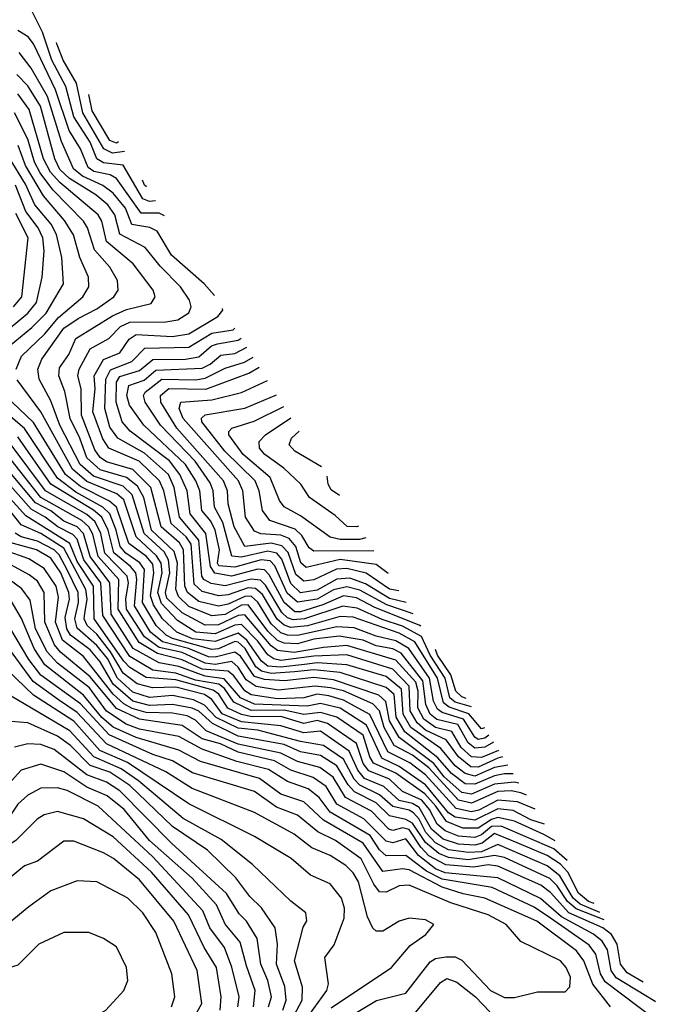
# Model space of a CAD drawing. Extents: x 1308313 to 1441400, y 959662 to 1036319.
# Tile 579 of 656: x 1424911 to 1426898, y 977413 to 980408. Entities that reach past the tile are written whole.
import ezdxf

# ---------------------------------------------------------------- set-up
doc = ezdxf.new("R2010")
doc.units = 0

msp = doc.modelspace()

# ---------------------------------------------------------------- linework, layer by layer
at = {"layer": '0CON10XD'}
for points in [[(1425323.1, 979857.1), (1425305, 979855.6), (1425285, 979863.5), (1425225.4, 979965.4), (1425165, 979972.3), (1425145, 979984.6), (1425125, 980035.2), (1425075, 980113), (1425050.6, 980205), (1425007.9, 980285), (1424980.2, 980370.2), (1424946.9, 980436.9)], [(1425351.4, 979811.7), (1425335, 979819.9), (1425279.7, 979819.7), (1425204.8, 979925), (1425186.1, 979936.1), (1425136.2, 979946.2), (1425118.6, 979958.6), (1425095, 980015.2), (1425060.8, 980070.8), (1425019.9, 980195), (1424952.4, 980335), (1424935.8, 980355.8), (1424905, 980375.5)], [(1425229.1, 980007.6), (1425192.6, 980002.6), (1425166, 980015), (1425102.3, 980125), (1425083.1, 980215), (1425043.1, 980285), (1425023, 980335), (1425022.1, 980339.3)], [(1425502.7, 979569.3), (1425472, 979605), (1425371.8, 979691.8), (1425329.1, 979765), (1425306.5, 979776.5), (1425251.2, 979785), (1425232.3, 979835), (1425195, 979880.6), (1425163.8, 979903.8), (1425101.8, 979931.8), (1425074.2, 979955), (1425037.4, 980037.4), (1424995, 980174.8), (1424945, 980260.9), (1424908.6, 980308.6)], [(1426337.7, 978231.5), (1426325, 978221.9), (1426305, 978218.7), (1426295, 978225.3), (1426260.2, 978280.2), (1426195, 978300.1), (1426180.9, 978310.9), (1426169.4, 978335), (1426157.4, 978405), (1426094.3, 978495), (1426055, 978518.6), (1425995, 978532.4), (1425927.6, 978557.6), (1425875, 978561.4), (1425755, 978534.7), (1425725, 978535.2), (1425705, 978543), (1425675, 978570.3), (1425635, 978636.4), (1425615, 978654), (1425595, 978653.3), (1425545, 978630), (1425515, 978623.7), (1425455, 978638), (1425421.3, 978665), (1425413.1, 978685), (1425409.2, 978795), (1425396.6, 978816.6), (1425340.7, 978865), (1425308.9, 978985), (1425255, 979040.2), (1425175, 979063.3), (1425155, 979075.9), (1425139.2, 979099.2), (1425098.4, 979205), (1425097, 979285), (1425087.4, 979325), (1425091.5, 979345), (1425125, 979407), (1425181.2, 979438.8), (1425217.5, 979475), (1425245, 979488.2), (1425355, 979488.6), (1425391.8, 979495), (1425425, 979516.2), (1425431.9, 979535), (1425427.4, 979555), (1425399.8, 979595), (1425337.9, 979657.9), (1425292.2, 979715), (1425215, 979756.2), (1425199.8, 979815), (1425178.1, 979845), (1425141.9, 979875), (1425062.1, 979925), (1425033, 979953), (1425017.3, 979985), (1424973.8, 980145), (1424935, 980207), (1424901.4, 980241.4)], [(1426351.2, 978209.9), (1426325, 978194.7), (1426295, 978192.2), (1426275, 978208), (1426243.4, 978263.4), (1426179.2, 978279.2), (1426158.6, 978295), (1426145.6, 978325), (1426136.8, 978396.8), (1426071, 978481), (1426045, 978494.5), (1425995, 978503.7), (1425955, 978520.1), (1425882.5, 978532.5), (1425805, 978523.1), (1425755, 978509.6), (1425715, 978511.5), (1425695, 978519.8), (1425665, 978547.9), (1425605, 978628.3), (1425585, 978627.2), (1425535, 978598.8), (1425495, 978594), (1425425, 978623), (1425393.4, 978653.5), (1425385.4, 978675.3), (1425390.1, 978755), (1425380.2, 978790.2), (1425311.1, 978855), (1425288.4, 978955), (1425269, 978989), (1425235, 979015.2), (1425155, 979038.5), (1425114.8, 979074.8), (1425093.8, 979135), (1425063.7, 979195), (1425047.3, 979277.3), (1425029.1, 979325), (1425031.2, 979348.8), (1425060.1, 979389.9), (1425081.7, 979438.3), (1425193.2, 979506.8), (1425235, 979526.5), (1425310, 979545), (1425322.5, 979565), (1425316.5, 979585), (1425255.9, 979665.9), (1425175, 979733.7), (1425160.6, 979795), (1425148.8, 979815), (1425032.6, 979912.6), (1425004.1, 979944.1), (1424983.3, 979985), (1424939.1, 980135), (1424905, 980183)], [(1425211.2, 980036.3), (1425205, 980033), (1425185, 980040.3), (1425131.4, 980131.4), (1425120.9, 980181)], [(1426366.8, 978184.8), (1426315, 978163.5), (1426285, 978165.7), (1426253.5, 978193.5), (1426225, 978243), (1426175, 978255.1), (1426139.7, 978279.7), (1426121.3, 978315), (1426122, 978365), (1426115, 978392.8), (1426055, 978460), (1425905, 978504), (1425835, 978497.7), (1425745, 978483.4), (1425695, 978489.1), (1425675, 978503.5), (1425595, 978597.6), (1425575, 978596), (1425515, 978567), (1425475, 978566.2), (1425405, 978603.3), (1425358.3, 978648.3), (1425354.3, 978665), (1425367.3, 978725), (1425363.5, 978765), (1425349.6, 978789.6), (1425288.7, 978845), (1425252.4, 978962.4), (1425225, 978988.9), (1425135, 979019.6), (1425094.4, 979055), (1425032.2, 979175), (1425005, 979248.2), (1424969.7, 979315), (1424966.1, 979345), (1424978, 979375), (1425045, 979470), (1425088.8, 979498.8), (1425145, 979528.1), (1425197.2, 979565), (1425210.2, 979585), (1425207.7, 979615), (1425184.4, 979655), (1425138.1, 979708.1), (1425117, 979775), (1425104.9, 979795), (1425010.9, 979890.9), (1424972.4, 979942.4), (1424955.2, 979975), (1424935.2, 980045.2), (1424894.3, 980125)], [(1424899.8, 979345), (1424916.1, 979385), (1424987.3, 979452.7), (1425028.1, 979501.9), (1425102.4, 979565), (1425120.6, 979595), (1425119.6, 979625), (1425093.7, 979685), (1425074, 979754), (1425047, 979797), (1424982.5, 979872.5), (1424928, 979965), (1424905.6, 980025.6)], [(1424878.6, 979415), (1424947.9, 979472.1), (1424991.4, 979515), (1425043.3, 979605), (1425038.8, 979685), (1425022.6, 979755), (1425006.4, 979786.4), (1424956.8, 979845), (1424928.1, 979908.1), (1424878.7, 979988.7)], [(1424851.3, 979445), (1424934.9, 979515.1), (1424961.8, 979548.2), (1424978.7, 979625), (1424984.6, 979705.4), (1424980.6, 979745), (1424966.8, 979775), (1424929.6, 979825), (1424897.5, 979905)], [(1425296.3, 979899.9), (1425290.5, 979905), (1425283.6, 979920.4)], [(1424891.8, 979535), (1424917.1, 979565), (1424936.2, 979745), (1424898.3, 979818.3)], [(1426323.8, 978253.9), (1426315, 978251), (1426276.8, 978296.8), (1426216.7, 978316.8), (1426199.4, 978329.4), (1426181.2, 978405), (1426112, 978515), (1426065, 978541.8), (1425925, 978590.6), (1425885, 978592.9), (1425785.5, 978564.5), (1425735, 978559), (1425715, 978565.7), (1425694.1, 978584.1), (1425649, 978659), (1425627.9, 978677.9), (1425605, 978679.6), (1425545, 978658.6), (1425515.7, 978655.7), (1425465, 978668.1), (1425440.9, 978690.9), (1425432.4, 978812.4), (1425416.4, 978835), (1425371.3, 978875), (1425348.4, 978975), (1425335.7, 979005), (1425274, 979065), (1425181.5, 979105), (1425163.4, 979133.4), (1425132.9, 979215), (1425140.1, 979285), (1425136.9, 979325), (1425165, 979374.2), (1425215.2, 979395), (1425243.3, 979436.7), (1425265, 979450), (1425375.5, 979444.5), (1425425, 979452.4), (1425513.3, 979505), (1425528.6, 979525), (1425527.5, 979529.6)], [(1426284.2, 978317.3), (1426235, 978332.1), (1426218.4, 978345), (1426204.5, 978405), (1426159, 978475), (1426132.1, 978532.1), (1426075, 978563), (1426012.9, 978582.9), (1425937.4, 978617.4), (1425893.6, 978623.6), (1425776.5, 978585), (1425742.1, 978582.1), (1425725, 978588.5), (1425707.6, 978605), (1425658.1, 978688.1), (1425642.8, 978702.8), (1425615, 978705.6), (1425535, 978686), (1425493.3, 978693.3), (1425470.5, 978705), (1425464.2, 978715), (1425455.7, 978825), (1425396.7, 978895), (1425380.4, 978985), (1425362.6, 979025), (1425289.9, 979089.9), (1425209.4, 979135), (1425185, 979168.4), (1425169.4, 979225), (1425172.2, 979315), (1425186.6, 979343.4), (1425251.7, 979368.3), (1425291, 979409), (1425425, 979411.8), (1425495, 979454.6), (1425559.5, 979465), (1425565.1, 979469.3)], [(1426131, 978562.7), (1426125, 978566.5), (1425990.2, 978620.2), (1425935, 978649.4), (1425895, 978655.3), (1425832.5, 978627.5), (1425765, 978606.3), (1425747, 978607), (1425715, 978634.9), (1425669.6, 978719.6), (1425655, 978734.9), (1425635, 978736), (1425555, 978714.7), (1425503.9, 978723.9), (1425491.3, 978745), (1425477, 978845), (1425429, 978905), (1425419.6, 978975), (1425397.7, 979025), (1425365.8, 979065.8), (1425246.8, 979156.8), (1425222.1, 979185), (1425204.1, 979244.1), (1425205.1, 979305), (1425215, 979322.4), (1425275, 979340.5), (1425315, 979374.7), (1425415, 979375.8), (1425455, 979382.5), (1425494.3, 979415.7), (1425511.8, 979421.8), (1425575, 979433.7), (1425584, 979439)], [(1426107.4, 978600.5), (1426027.5, 978627.5), (1425945, 978672.4), (1425905, 978682.8), (1425865, 978673.7), (1425815, 978645.1), (1425755, 978636.2), (1425723.7, 978663.7), (1425686.7, 978746.7), (1425672.1, 978762.1), (1425645, 978764.7), (1425565, 978742.7), (1425516.6, 978746.6), (1425512.2, 978755), (1425518, 978795), (1425504.9, 978854.9), (1425492.2, 978882.2), (1425464.3, 978915), (1425458, 978975), (1425446.6, 979005), (1425415.2, 979055.2), (1425288.4, 979175), (1425244.6, 979235), (1425236.3, 979265), (1425242.9, 979295), (1425288.6, 979311.4), (1425325, 979341.6), (1425465, 979348.1), (1425490.2, 979359.8), (1425522.7, 979387.3), (1425565, 979393.1), (1425601.1, 979411.7)], [(1426085.8, 978635.1), (1426035, 978647.5), (1425962.3, 978692.3), (1425915, 978709.5), (1425875, 978706), (1425815, 978672.2), (1425765, 978664.9), (1425735, 978693.3), (1425707.4, 978767.4), (1425692.5, 978785), (1425665, 978791.2), (1425585, 978772.5), (1425555.7, 978775.7), (1425528.4, 978878.4), (1425502.9, 978925), (1425499.1, 978975), (1425489.5, 978999.5), (1425444.2, 979065), (1425338.3, 979175), (1425292.3, 979245), (1425286.6, 979265), (1425292.3, 979275), (1425343.2, 979315), (1425445, 979312.7), (1425475, 979317.3), (1425535, 979347.9), (1425593.9, 979366.1), (1425620.1, 979381.3)], [(1426063.7, 978670.5), (1426035, 978675.4), (1425964.7, 978724.7), (1425905, 978738.4), (1425874.1, 978736), (1425805, 978703.9), (1425775, 978699.8), (1425750, 978720), (1425726.9, 978786.9), (1425707.9, 978807.9), (1425675, 978815.8), (1425595, 978805.4), (1425563, 978865), (1425544.4, 978935), (1425542.9, 978975), (1425530.7, 979005), (1425388.6, 979165), (1425340, 979245), (1425338.6, 979265), (1425364.1, 979285.9), (1425476.2, 979283.8), (1425607.1, 979332.9), (1425638.7, 979351.5)], [(1426378.9, 978165.5), (1426365, 978161.8), (1426305, 978133.9), (1426283, 978135), (1426245, 978165.3), (1426207.4, 978217.4), (1426145, 978246.6), (1426119, 978269), (1426098, 978305), (1426095, 978380.6), (1426045, 978431.8), (1425905, 978476), (1425805, 978471.5), (1425705, 978459), (1425683.3, 978463.3), (1425665, 978476.3), (1425635, 978517.2), (1425585, 978568.3), (1425565, 978565.9), (1425505, 978539.8), (1425446.4, 978545), (1425390.2, 978580.2), (1425342.2, 978632.2), (1425331.1, 978665), (1425344.1, 978725), (1425340.9, 978755), (1425327.1, 978777.1), (1425265.1, 978835), (1425227.4, 978947.4), (1425206.1, 978966.1), (1425115, 979003.3), (1425071.1, 979041.1), (1424974.8, 979214.8), (1424902.5, 979312.5)], [(1426030.7, 978723.5), (1425995, 978750.6), (1425885, 978766.1), (1425781.5, 978741.5), (1425765.6, 978755.6), (1425750.8, 978805), (1425730.2, 978830.2), (1425705, 978840.4), (1425644, 978844), (1425625, 978852.1), (1425596.9, 978895), (1425588.7, 978975), (1425575.6, 979005), (1425408.2, 979195), (1425395.1, 979225), (1425400.3, 979245), (1425495, 979251.4), (1425585, 979273.8), (1425664.1, 979310.7)], [(1426394.7, 978140.2), (1426355, 978132.8), (1426295, 978106.6), (1426265, 978115), (1426235, 978137.7), (1426191.3, 978191.3), (1426100.2, 978255), (1426076.9, 978295), (1426071.4, 978371.4), (1426025, 978409.8), (1425905, 978445.5), (1425815, 978451.4), (1425776.8, 978446.8), (1425705, 978438.6), (1425665, 978441.8), (1425646.4, 978456.4), (1425600.9, 978520.9), (1425575, 978542.2), (1425505, 978516.5), (1425435.8, 978525), (1425388, 978545), (1425345, 978585.1), (1425317.7, 978627.7), (1425308, 978655), (1425318.8, 978725), (1425315, 978751.2), (1425295.8, 978775), (1425242.8, 978815), (1425205.4, 978925.4), (1425183.8, 978943.8), (1425095, 978988.2), (1425050.1, 979025), (1424952.6, 979182.6), (1424866.6, 979265)], [(1425987.9, 978792), (1425805, 978791.5), (1425791.2, 978801.2), (1425768.7, 978838.7), (1425748.6, 978858.6), (1425670.8, 978885), (1425648.7, 978915), (1425638.4, 978975), (1425626.2, 979005), (1425534, 979095), (1425464.5, 979185), (1425463.7, 979196.3), (1425474.2, 979205.8), (1425595, 979225.9), (1425691.2, 979267.3)], [(1426411, 978114.2), (1426385, 978113.6), (1426355, 978107.8), (1426295, 978082.2), (1426265, 978082.9), (1426223.4, 978115), (1426182.5, 978162.5), (1426082, 978242), (1426055.9, 978285.9), (1426049.4, 978355), (1426025, 978376.8), (1425885, 978422.2), (1425805, 978430.5), (1425746.4, 978423.6), (1425675, 978419.4), (1425645.7, 978425.7), (1425628.9, 978438.9), (1425596.1, 978495), (1425575, 978514.6), (1425565, 978516.1), (1425515, 978493.7), (1425495, 978492), (1425375.7, 978525.7), (1425355.8, 978535.8), (1425325.6, 978565), (1425284.1, 978635), (1425290.1, 978735), (1425275.9, 978756), (1425233.5, 978785), (1425216, 978805), (1425204.4, 978855), (1425184.4, 978905), (1425163.6, 978925), (1425081.1, 978971.1), (1425025, 979012.9), (1424925, 979164.9), (1424855, 979223.8)], [(1425963.1, 978831.7), (1425943.7, 978826.3), (1425885, 978826.5), (1425855, 978834), (1425765, 978898.6), (1425715, 978925.8), (1425701, 978945), (1425672.5, 979015), (1425590.4, 979085), (1425547, 979145), (1425546.7, 979155), (1425555.4, 979165), (1425623.3, 979186.7), (1425713.4, 979231.8)], [(1425940.8, 978867.5), (1425935, 978865.1), (1425906.5, 978866.5), (1425870.1, 978900.1), (1425792.1, 978955), (1425765.3, 978995), (1425713.7, 979043.7), (1425656.3, 979085), (1425639.8, 979105), (1425639.2, 979125), (1425658.1, 979145), (1425735.1, 979196.9)], [(1425828.3, 979047.7), (1425747.1, 979095), (1425729.7, 979115), (1425737.4, 979135), (1425760.3, 979156.6)], [(1426451.8, 978048.7), (1426435, 978055.7), (1426405, 978061.6), (1426365, 978059.8), (1426285, 978024.5), (1426245, 978033.3), (1426155, 978131.9), (1426105, 978170.1), (1426049.5, 978199.5), (1426019.3, 978255), (1426004.6, 978305), (1425985, 978326.4), (1425895, 978365.8), (1425855.9, 978375.9), (1425809.5, 978380.5), (1425697.9, 978367.9), (1425629.6, 978379.6), (1425599.5, 978399.5), (1425575, 978438.5), (1425555.4, 978455.4), (1425505, 978446.9), (1425475, 978450.5), (1425405, 978482.8), (1425335, 978497.9), (1425290.3, 978530.3), (1425235.6, 978615), (1425233.5, 978645), (1425241.8, 978695), (1425237.7, 978715), (1425169.1, 978785), (1425157.5, 978845), (1425140.5, 978880.5), (1425115, 978902.3), (1424988.8, 978975), (1424885, 979115.1)], [(1426429, 978085.2), (1426415, 978088.1), (1426355, 978082.4), (1426285, 978052), (1426255, 978057.2), (1426201.6, 978105), (1426170.4, 978145), (1426064.7, 978224.7), (1426035.2, 978275), (1426024.2, 978334.2), (1426003.3, 978353.4), (1425865, 978400.2), (1425805, 978406.5), (1425716.4, 978396.4), (1425655, 978400.5), (1425625, 978410.1), (1425581.8, 978471.8), (1425565, 978484.2), (1425505, 978468.6), (1425485, 978470.2), (1425424, 978495), (1425345, 978515.1), (1425308.3, 978545), (1425259.4, 978625), (1425266.6, 978705), (1425263.3, 978725), (1425247.5, 978745), (1425196.4, 978786.4), (1425179.2, 978855), (1425159.9, 978895), (1425135, 978916.4), (1425005.3, 978995), (1424905, 979139)], [(1426478, 978006.7), (1426425, 978028.2), (1426365, 978033.2), (1426307.2, 978002.8), (1426285, 977998.2), (1426238.2, 978008.2), (1426145, 978111.1), (1426097, 978147), (1426030.2, 978180.2), (1425975, 978294.1), (1425895, 978337.9), (1425850.8, 978350.8), (1425815, 978356.2), (1425775.1, 978344.9), (1425695, 978342), (1425615, 978354), (1425595, 978366.1), (1425562, 978412), (1425545, 978425.9), (1425465, 978432.1), (1425405, 978461.1), (1425329.6, 978479.6), (1425273.6, 978513.6), (1425210.1, 978615), (1425211.6, 978705), (1425149.6, 978775), (1425132.5, 978842.5), (1425121.2, 978865), (1425099.1, 978885), (1424974.9, 978955), (1424873.7, 979083.7)], [(1426575.6, 977850.4), (1426535, 977885.2), (1426374.5, 977954.5), (1426345, 977953.7), (1426315, 977928.4), (1426295, 977920.2), (1426245, 977924.5), (1426205, 977940), (1426180.6, 977960.6), (1426157, 978005), (1426133.2, 978033.2), (1426075, 978059.5), (1426035, 978097.9), (1425972.4, 978122.4), (1425955.1, 978145), (1425935, 978205.7), (1425846.9, 978266.9), (1425815, 978276.3), (1425775, 978266.4), (1425705, 978287.9), (1425617.6, 978287.6), (1425585, 978294.6), (1425543.9, 978313.9), (1425516.3, 978356.3), (1425498.8, 978368.8), (1425385, 978400), (1425295, 978407.2), (1425245, 978437.4), (1425226.9, 978456.9), (1425137.5, 978585), (1425134.6, 978685), (1425085, 978759.6), (1425063.4, 978815), (1424928.7, 978898.7), (1424814.3, 979025)], [(1426538.7, 977909.5), (1426505, 977929.6), (1426415, 977969.6), (1426365, 977981), (1426345, 977974.8), (1426305, 977948.4), (1426258.7, 977948.7), (1426208.4, 977968.4), (1426175.9, 978015), (1426143.1, 978053.1), (1426055, 978115.8), (1425986.7, 978146.7), (1425975.2, 978165), (1425955, 978231.7), (1425875, 978285.9), (1425825, 978300.5), (1425775, 978294.7), (1425715, 978307.4), (1425615, 978306.4), (1425562.3, 978332.3), (1425533.7, 978373.7), (1425516.2, 978386.2), (1425445, 978399.1), (1425385, 978419.9), (1425315, 978429.5), (1425245, 978471), (1425163.2, 978595), (1425156.8, 978695), (1425105.2, 978765.2), (1425085, 978827.8), (1425072.1, 978842.1), (1425026.9, 978865), (1424988.4, 978895), (1424945, 978919.4), (1424833.9, 979043.9)], [(1426507.1, 977960.2), (1426465, 977973.3), (1426411.7, 978001.7), (1426365, 978007), (1426295, 977972.3), (1426235, 977981.5), (1426215, 977995.4), (1426145, 978080.7), (1426065, 978136.3), (1426011.6, 978161.6), (1425965, 978262.3), (1425885, 978313.8), (1425825, 978327.8), (1425785, 978319.7), (1425625, 978325.4), (1425582.3, 978345), (1425532.7, 978402.7), (1425475, 978410.6), (1425395, 978439.9), (1425335, 978451.4), (1425256.1, 978495), (1425189.1, 978599.1), (1425184.6, 978695), (1425124.8, 978775), (1425104.3, 978845), (1425085.1, 978865.1), (1425045, 978882.4), (1425005, 978914.2), (1424958.7, 978938.7), (1424886, 979026)], [(1425882.9, 978960.1), (1425858.3, 978978.3), (1425848.9, 978995), (1425846.1, 979019.1)], [(1426657.6, 977718.9), (1426641, 977725), (1426610.3, 977750.3), (1426577.4, 977815), (1426555, 977839.1), (1426515, 977865.7), (1426423.5, 977903.5), (1426355, 977932.4), (1426317.1, 977902.9), (1426295, 977896.5), (1426245, 977899.5), (1426198.5, 977915), (1426162.8, 977945), (1426125, 978011.6), (1426105, 978023.8), (1426065, 978032.9), (1426017.8, 978075), (1425959.1, 978099.1), (1425939, 978125), (1425912.6, 978182.6), (1425825, 978244), (1425775, 978238.2), (1425705, 978260.1), (1425585, 978272.1), (1425526.5, 978296.5), (1425495, 978339.6), (1425472.1, 978355), (1425385, 978377.9), (1425314.9, 978375.1), (1425267.5, 978387.5), (1425225, 978420.4), (1425186.4, 978485), (1425145, 978538.8), (1425115.3, 978565.3), (1425107, 978585), (1425108.3, 978601.7), (1425115.3, 978645), (1425112.1, 978675), (1425045, 978800.4), (1424975, 978845), (1424915, 978871.1), (1424865, 978934.3)], [(1426674.5, 977692), (1426615, 977717.1), (1426594.2, 977735), (1426553.3, 977803.3), (1426515, 977833.9), (1426365, 977898.6), (1426315, 977876.8), (1426275.8, 977874.3), (1426215, 977882.4), (1426175, 977903.7), (1426145.5, 977935), (1426125, 977975.7), (1426108, 977995), (1426095, 978003.2), (1426045, 978014.3), (1426005, 978050.3), (1425945, 978078.8), (1425927.4, 978097.4), (1425895, 978158.7), (1425835, 978200), (1425765, 978211.7), (1425635, 978246.7), (1425575, 978252.3), (1425507.7, 978285), (1425472.7, 978322.7), (1425438.9, 978338.9), (1425375, 978351.7), (1425305, 978346), (1425255, 978362.7), (1425207.9, 978405), (1425177.3, 978465), (1425145, 978504.4), (1425085, 978557.3), (1425078.1, 978585), (1425089, 978635), (1425088.8, 978665), (1425055.4, 978734.6), (1425030.4, 978780.4), (1425015.5, 978795.5), (1424965, 978822.1), (1424915.3, 978835.3), (1424896.4, 978846.4)], [(1426688.6, 977669.4), (1426602.7, 977702.7), (1426576.4, 977725), (1426545, 977772.8), (1426522.4, 977795), (1426385, 977859.6), (1426354.8, 977864.8), (1426275, 977852.1), (1426215, 977859.1), (1426185, 977870.9), (1426144.9, 977905), (1426105, 977963.4), (1426085, 977974.4), (1426035, 977985.5), (1425995, 978025.4), (1425929.3, 978059.4), (1425909.9, 978079.9), (1425875, 978137.9), (1425825, 978170), (1425765, 978180.6), (1425715, 978202.6), (1425575, 978227.9), (1425496.9, 978266.9), (1425455, 978304.1), (1425435, 978313.7), (1425375, 978325.2), (1425305, 978321.8), (1425255, 978335.2), (1425195, 978386.6), (1425155.7, 978455), (1425125, 978491.2), (1425065.3, 978535.3), (1425054.3, 978555), (1425049, 978589), (1425061.8, 978645), (1425060.4, 978665), (1425035.5, 978725), (1425005, 978769.6), (1424961.9, 978795), (1424885, 978816.1)], [(1426806.7, 977480.1), (1426758.2, 977508.2), (1426737.5, 977535), (1426727.7, 977595), (1426710.4, 977625), (1426683.6, 977645), (1426581, 977691), (1426525, 977752.7), (1426495.8, 977775), (1426365, 977832.8), (1426335, 977837.3), (1426290.3, 977829.7), (1426206.6, 977836.6), (1426155, 977864.5), (1426130.4, 977890.4), (1426095, 977944.5), (1426075, 977949.2), (1426045, 977940.9), (1426033, 977945), (1425980.4, 978000.4), (1425901.9, 978041.9), (1425863.5, 978103.5), (1425823.1, 978133.1), (1425755, 978151.5), (1425705, 978177.1), (1425575, 978204.1), (1425478, 978245), (1425445, 978276.6), (1425419.8, 978289.8), (1425375, 978298.8), (1425295, 978300.6), (1425252.6, 978312.6), (1425226.9, 978326.9), (1425195, 978356), (1425105, 978470.9), (1425040.8, 978520.8), (1425019.5, 978575), (1425028.5, 978651.5), (1425021.3, 978685), (1424985, 978738.6), (1424937.8, 978767.8), (1424863.9, 978793.9)], [(1426844.3, 977419.8), (1426843.5, 977421.1), (1426725, 977493), (1426709.4, 977515), (1426698, 977578), (1426681.8, 977605), (1426656.2, 977626.2), (1426558.4, 977678.4), (1426495, 977734.1), (1426365, 977797.1), (1426205, 977812.9), (1426175, 977824.4), (1426123.4, 977865), (1426085, 977916.4), (1426045, 977904.3), (1426025, 977909.3), (1425957.3, 977977.3), (1425875, 978021.8), (1425842.9, 978075), (1425802.6, 978102.6), (1425735.2, 978125), (1425685, 978153.2), (1425575, 978179.8), (1425521.7, 978205), (1425465, 978220.5), (1425405, 978261.2), (1425275, 978279.9), (1425205, 978312.2), (1425125, 978409.1), (1425035, 978483.5), (1425015.9, 978505.9), (1424987.2, 978575), (1424985.4, 978665), (1424965, 978700.3), (1424939.6, 978719.6), (1424841.6, 978771.6)], [(1426898.4, 977325), (1426691, 977481), (1426676.7, 977505), (1426662.9, 977565), (1426642.6, 977592.7), (1426525, 977674.6), (1426475, 977708.2), (1426348, 977768), (1426195, 977793.2), (1426147.5, 977817.5), (1426085, 977865.1), (1426025, 977864.1), (1426005, 977883), (1425976.5, 977926.5), (1425855, 977996.8), (1425821.3, 978041.3), (1425787.9, 978067.8), (1425725, 978090), (1425667.2, 978127.2), (1425571.3, 978151.3), (1425465, 978188.8), (1425395, 978227.3), (1425275, 978249.7), (1425234.7, 978264.7), (1425175, 978304.2), (1425122.4, 978375), (1425025, 978450.3), (1424994.5, 978485), (1424958.4, 978555), (1424942.5, 978642.5), (1424916.6, 978676.6), (1424815, 978751.5)], [(1426707.6, 977405), (1426653.4, 977473.4), (1426625.9, 977545), (1426604.5, 977575), (1426483.8, 977665), (1426325, 977735.6), (1426258.9, 977748.9), (1426195, 977769), (1426095, 977822.1), (1426075, 977824.9), (1426015, 977817), (1425955, 977902.9), (1425835, 977972.6), (1425775, 978028.5), (1425705, 978052), (1425639.4, 978099.4), (1425460.9, 978150.9), (1425395, 978185.7), (1425265, 978224), (1425195, 978255.7), (1425160, 978285), (1425105, 978353.1), (1424987.3, 978445), (1424954.1, 978495), (1424916.4, 978586.4), (1424885, 978640.2)], [(1425935, 977387.7), (1425996.1, 977423.9), (1426085, 977446.7), (1426158.6, 977541.4), (1426175, 977551.5), (1426206.8, 977556.8), (1426235, 977556.9), (1426255, 977546.7), (1426342.5, 977455), (1426385, 977433.7), (1426415, 977433.4), (1426485, 977450.8), (1426569.2, 977450.9), (1426584, 977466), (1426585.7, 977495), (1426572.5, 977525), (1426555, 977545.2), (1426435, 977604.1), (1426390.3, 977655), (1426335, 977684.9), (1426221.3, 977721.3), (1426095, 977774.8), (1426065, 977772.5), (1426025, 977753.6), (1426005, 977755.2), (1425987.7, 977777.7), (1425948.7, 977855), (1425871.2, 977911.2), (1425817.5, 977937.5), (1425755, 977988), (1425691.9, 978011.9), (1425625, 978059.5), (1425436.4, 978116.4), (1425375, 978152.8), (1425315, 978172.6), (1425182.3, 978232.3), (1425095, 978326.3), (1424975, 978414.3), (1424938.3, 978461.7), (1424861, 978591)], [(1425858.1, 977401.9), (1426041.8, 977525), (1426098.1, 977591.9), (1426146, 977625), (1426170, 977655), (1426145, 977669.2), (1426095.5, 977674.5), (1426065, 977665.4), (1426015.3, 977634.7), (1425995, 977635.4), (1425984.5, 977644.5), (1425968.4, 977678.4), (1425941.3, 977785), (1425925, 977812.9), (1425902.4, 977835), (1425854.7, 977865), (1425799.1, 977889.1), (1425745, 977930.5), (1425625, 977996.6), (1425435, 978069.2), (1425355, 978119.9), (1425175, 978204.6), (1425085, 978300.5), (1425028.4, 978338.4), (1424951.8, 978395), (1424865, 978512.1)], [(1426268.1, 978343.1), (1426255, 978348.3), (1426236.5, 978365), (1426221.8, 978415), (1426181.3, 978475), (1426175.2, 978491.9)], [(1425765.1, 977344.9), (1425844.4, 977455), (1425850, 977475), (1425838.7, 977555), (1425866.8, 977593.2), (1425897.4, 977675), (1425898.3, 977705), (1425889.2, 977735), (1425855, 977779.1), (1425795, 977805.8), (1425735.9, 977855.9), (1425625, 977922.8), (1425425, 978022.3), (1425238.3, 978148.3), (1425154.4, 978185), (1425075, 978274), (1424952.6, 978352.6), (1424845, 978455.6)], [(1425745, 977379.4), (1425770.1, 977425), (1425770.5, 977465), (1425746.8, 977545), (1425773.1, 977646.9), (1425783.5, 977666.5), (1425780.8, 977690.9), (1425735, 977726.7), (1425618.2, 977838.2), (1425523.6, 977913.6), (1425408, 977978), (1425272.3, 978092.3), (1425219.4, 978129.4), (1425135.8, 978165), (1425062.8, 978245), (1424946.7, 978313.3), (1424885, 978349.8)], [(1425710.5, 977395), (1425721, 977425), (1425716.5, 977466.5), (1425691.8, 977535), (1425694.6, 977595), (1425687.5, 977645), (1425645.9, 977705.9), (1425610.2, 977740.2), (1425567.8, 977797.8), (1425481.7, 977881.7), (1425375, 977953.4), (1425245, 978077.8), (1425185, 978118.6), (1425125, 978139.3), (1425065, 978199.8), (1425025, 978227.9), (1424935, 978268.6), (1424885, 978272.6)], [(1425667.4, 977405), (1425675.9, 977435), (1425665.2, 977484.8), (1425644, 977535), (1425632.9, 977612.9), (1425600.6, 977665), (1425577.7, 977687.7), (1425540, 977750), (1425372.6, 977902.6), (1425215, 978062.1), (1425175, 978088.2), (1425115, 978110.8), (1425015, 978188), (1424975, 978202.6), (1424935, 978205.2), (1424894.6, 978195)], [(1425621.7, 977405), (1425626.2, 977455), (1425600.8, 977529.2), (1425581.1, 977601.1), (1425535.9, 977655.9), (1425509.4, 977715), (1425435, 977796.5), (1425305, 977911.2), (1425228.5, 978005), (1425177, 978047), (1425115, 978073.5), (1425045, 978120.2), (1424975, 978143), (1424914.7, 978125), (1424875, 978081.4)], [(1425574.2, 977405), (1425578.4, 977435), (1425555.6, 977525.6), (1425533.6, 977585), (1425488.3, 977645), (1425467.1, 977697.1), (1425315, 977861.3), (1425149.6, 978015), (1425055, 978062.6), (1425025, 978071.4), (1424975, 978069.8), (1424935, 978048.5), (1424905, 978021), (1424860.6, 977955), (1424795, 977921.2), (1424744.8, 977875), (1424719.5, 977835), (1424702, 977765), (1424571, 977565), (1424470.3, 977455), (1424412.4, 977365)], [(1425520, 977395), (1425523.1, 977435), (1425509.3, 977525), (1425471.2, 977585), (1425423.8, 977685), (1425311.2, 977815), (1425195, 977922.4), (1425105, 977976.7), (1425025, 977999.4), (1424985, 977989.2), (1424964.1, 977975.9), (1424899, 977911), (1424835, 977869.1), (1424805, 977841.2), (1424791.1, 977818.9), (1424779.2, 977765), (1424768.4, 977745), (1424696.5, 977663.5), (1424621.2, 977555), (1424525.7, 977455), (1424468.3, 977355)], [(1425437.4, 977365), (1425464.1, 977415), (1425449.8, 977515), (1425379.4, 977665), (1425275, 977791.7), (1425196, 977856), (1425165, 977873.2), (1425075, 977908.4), (1425045, 977909.1), (1424965, 977848), (1424925, 977834.1), (1424885, 977800.8), (1424827, 977715), (1424753.9, 977646.1), (1424693.7, 977565), (1424610, 977475), (1424551.7, 977385)], [(1425371.8, 977405), (1425382.5, 977435), (1425373.3, 977505), (1425325, 977630.9), (1425285, 977691.1), (1425239.6, 977735), (1425144.8, 977784.8), (1425085, 977788.4), (1425005, 977757.5), (1424938.6, 977708.6), (1424805, 977600.8), (1424685, 977453.9), (1424645.3, 977395)], [(1424765, 977162.5), (1424859.4, 977240.6), (1424935, 977288.8), (1424999.2, 977320.8), (1425139.2, 977375), (1425172.2, 977395), (1425226.9, 977455), (1425239.1, 977485), (1425235.5, 977525), (1425205, 977587.1), (1425165, 977613.1), (1425121.1, 977631.1), (1425045, 977630.5), (1424968.6, 977595), (1424905, 977531.5), (1424875, 977522.1), (1424855, 977508.2), (1424798.8, 977435), (1424745, 977320), (1424733, 977223), (1424742, 977182), (1424765, 977162.5)], [(1426115, 977388.4), (1426190.7, 977479.3), (1426209.4, 977490.6), (1426240.2, 977480.2), (1426296.8, 977435), (1426339.9, 977389.9)]]:
    msp.add_lwpolyline(points, dxfattribs=at)

doc.saveas('drawing.dxf')
